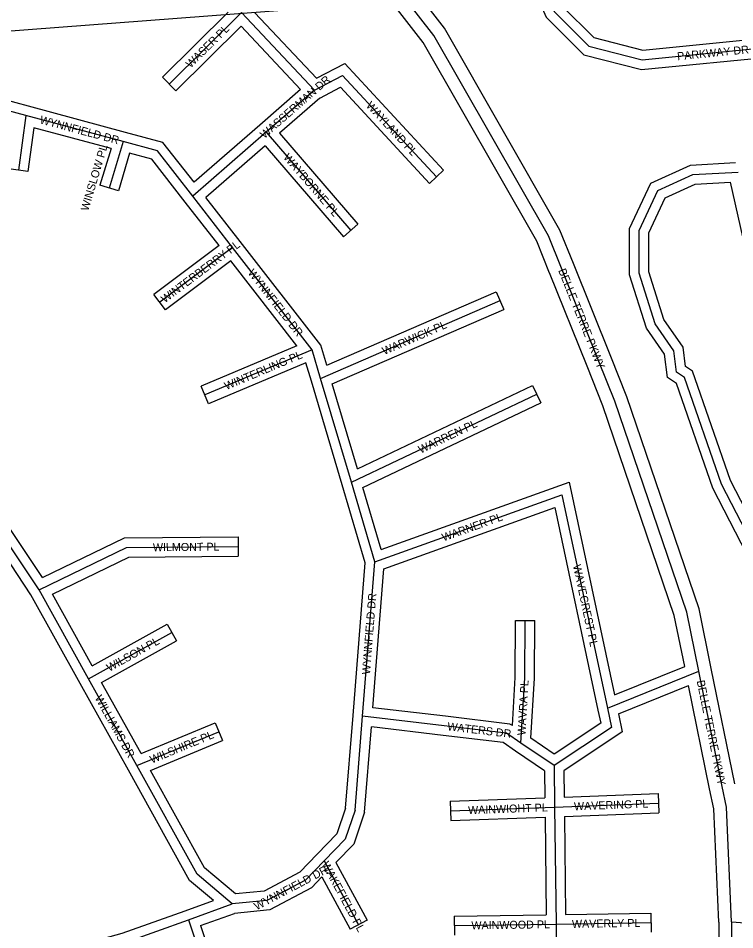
# Model space of a CAD drawing. Extents: x 457167 to 656239, y 1787309 to 1969297.
# Drawn here: x 582303 to 584541, y 1890199 to 1893047 of the extents above; entities that cross this region are included whole.
import ezdxf

# ---------------------------------------------------------------- set-up
doc = ezdxf.new("R2010")
doc.units = 0
for name, color, linetype in [('Level 1', 7, 'Continuous'), ('Level 22', 7, 'Continuous'), ('Level 23', 7, 'Continuous'), ('Level 31', 7, 'Continuous'), ('Level 32', 7, 'Continuous'), ('Level 34', 7, 'Continuous')]:
    doc.layers.add(name, color=color, linetype=linetype)

msp = doc.modelspace()

# ---------------------------------------------------------------- linework, layer by layer
at = {"layer": 'Level 1'}
msp.add_line((579855.256, 1892821.831), (585080.121, 1893221.401), dxfattribs=at)
at = {"layer": 'Level 22'}
for p, q in [((584116.59, 1891974.536), (583999.811, 1892265.676)), ((584501.683, 1890647.231), (584428.279, 1891007.376))]:
    msp.add_line(p, q, dxfattribs=at)
for points in [[(583999.811, 1892265.676), (583958.986, 1892367.21), (583601.499, 1892993.006), (583306.823, 1893372.134)], [(584428.279, 1891007.376), (584390.789, 1891191.086), (584166.594, 1891850.074), (584116.59, 1891974.536)], [(584530.76, 1890223.898), (584514.914, 1890582.113), (584501.683, 1890647.231)], [(584530.76, 1890223.898), (584529.457, 1889381.711), (584487.133, 1888873.425)]]:
    msp.add_lwpolyline(points, dxfattribs=at)
at = {"layer": 'Level 23'}
for p, q in [((584153.716, 1891989.426), (584036.937, 1892280.566)), ((584079.466, 1891959.644), (583962.687, 1892250.784)), ((584540.879, 1890655.218), (584467.474, 1891015.364)), ((584462.488, 1890639.241), (584396.673, 1890962.158))]:
    msp.add_line(p, q, dxfattribs=at)
for points in [[(584036.924, 1892280.597), (583995.077, 1892384.673), (583634.824, 1893015.313), (583338.405, 1893396.681)], [(583962.699, 1892250.753), (583922.895, 1892349.747), (583568.175, 1892970.7), (583275.24, 1893347.587)], [(584467.472, 1891015.374), (584429.475, 1891201.57), (584204.114, 1891863.981), (584153.708, 1891989.448)], [(584384.478, 1891021.966), (584352.104, 1891180.603), (584129.074, 1891836.166), (584079.474, 1891959.623)], [(584490.759, 1890223.044), (584475.091, 1890577.217), (584462.483, 1890639.266)], [(584490.76, 1890223.043), (584489.459, 1889383.406), (584448.168, 1888887.503)]]:
    msp.add_lwpolyline(points, dxfattribs=at)
at = {"layer": 'Level 31'}
for p, q in [((582774.722, 1892840.817), (583000.305, 1893064.372)), ((583000.305, 1893064.372), (583228.153, 1892822.102)), ((583228.153, 1892822.102), (583077.479, 1892690.397)), ((582327.419, 1892742.432), (582303.865, 1892571.569)), ((582630.63, 1892661.101), (582327.419, 1892742.432)), ((583077.479, 1892690.397), (582848.125, 1892490.85)), ((583077.479, 1892690.397), (583341.455, 1892383.329)), ((582630.63, 1892661.101), (582587.414, 1892516.094)), ((582972.784, 1892330.601), (582848.125, 1892490.85)), ((582972.784, 1892330.601), (582745.074, 1892159.414)), ((583221.155, 1892011.198), (582972.784, 1892330.601)), ((583247.693, 1891921.691), (583807.858, 1892164.595)), ((583221.155, 1892011.198), (582886.015, 1891870.041)), ((583247.693, 1891921.691), (583221.155, 1892011.198)), ((583343.73, 1891597.135), (583247.693, 1891921.691)), ((583343.73, 1891597.135), (583922.409, 1891872.731)), ((583417.023, 1891348.626), (583343.73, 1891597.135)), ((583417.023, 1891348.626), (584001.299, 1891557.666)), ((584001.299, 1891557.666), (584143.114, 1890891.565)), ((583378.872, 1890866.514), (583417.023, 1891348.626)), ((582523.002, 1890982.752), (582368.362, 1891260.881)), ((582523.002, 1890982.752), (582782.789, 1891127.693)), ((584143.114, 1890891.565), (584428.279, 1891007.376)), ((582673.523, 1890711.906), (582523.002, 1890982.752)), ((583355.081, 1890572.74), (583378.872, 1890866.514)), ((583633.861, 1890836.195), (583378.872, 1890866.514)), ((582673.523, 1890711.906), (582929.419, 1890817.945)), ((583976.442, 1890711.888), (583873.223, 1890782.271)), ((582861.758, 1890372.984), (582673.523, 1890711.906)), ((583976.442, 1890711.888), (583978.417, 1890582.429)), ((583978.417, 1890582.429), (584303.138, 1890594.524)), ((583653.06, 1890570.7), (583978.417, 1890582.429)), ((583978.417, 1890582.429), (583982.794, 1890216.598)), ((583258.729, 1890414.382), (583366.147, 1890214.896)), ((582971.609, 1890280.039), (582861.758, 1890372.984)), ((582835.081, 1890230.49), (582971.609, 1890280.039)), ((582835.081, 1890230.49), (582910.643, 1890004.52)), ((583664.764, 1890212.129), (583982.794, 1890216.598)), ((583982.794, 1890216.598), (584279.519, 1890221.476)), ((583982.794, 1890216.598), (583986.627, 1889896.588))]:
    msp.add_line(p, q, dxfattribs=at)
for points in [[(583910.394, 1893217.496), (583976.881, 1893067.182), (584085.109, 1892958.97), (584251.658, 1892916.827), (584668.633, 1892957.838), (584935.689, 1893090.779), (584994.074, 1893190.668), (584969.304, 1893374.354)], [(583228.153, 1892822.102), (583316.328, 1892868.111), (583609.223, 1892551.169)], [(582327.419, 1892742.432), (582217.769, 1892772.106), (582009.712, 1892729.976)], [(582848.125, 1892490.85), (582737.741, 1892632.524), (582630.63, 1892661.101)], [(584607.725, 1891382.305), (584499.685, 1891590.879), (584383.619, 1891924.561), (584358.53, 1891941.338), (584350.389, 1892007.9), (584292.039, 1892091.651), (584242.419, 1892249.93), (584242.677, 1892383.386), (584301.113, 1892508.364), (584409.647, 1892557.972), (584551.174, 1892566.061)], [(582368.362, 1891260.881), (582258.658, 1891426.193), (582231.65, 1891438.247)], [(582368.362, 1891260.881), (582641.797, 1891393.43), (582990.026, 1891396.376)], [(583873.223, 1890782.271), (583885.068, 1890985.887), (583886.688, 1891165.158)], [(584143.114, 1890891.565), (584156.034, 1890830.812), (583976.442, 1890711.888)], [(583873.223, 1890782.271), (583828.124, 1890812.906), (583633.861, 1890836.195)], [(583355.081, 1890572.74), (583324.693, 1890482.617), (583258.729, 1890414.382)], [(583258.729, 1890414.382), (583200.414, 1890354.496), (583080.076, 1890290.734), (582971.609, 1890280.039)], [(584530.76, 1890223.898), (584997.552, 1890189.543), (585689.755, 1890288.583)], [(582515.581, 1890126.76), (582636.813, 1890159.61), (582835.081, 1890230.49)]]:
    msp.add_lwpolyline(points, dxfattribs=at)
at = {"layer": 'Level 32'}
for p, q in [((582753.604, 1892862.126), (582958.426, 1893065.104)), ((583042.139, 1893063.681), (583234.431, 1892859.216)), ((582795.84, 1892819.507), (582999.55, 1893021.385)), ((582999.55, 1893021.384), (583184.984, 1892824.213)), ((582753.604, 1892862.126), (582795.84, 1892819.507)), ((583184.984, 1892824.214), (583057.736, 1892712.986)), ((583245.204, 1892797.158), (583119.627, 1892687.39)), ((582638.403, 1892690.077), (582335.192, 1892771.408)), ((582352.495, 1892704.645), (582333.585, 1892567.471)), ((582593.072, 1892640.114), (582352.495, 1892704.645)), ((583057.789, 1892713.031), (582852.326, 1892534.269)), ((583119.627, 1892687.39), (583364.205, 1892402.886)), ((583074.404, 1892647.955), (582889.241, 1892486.856)), ((583074.404, 1892647.955), (583318.706, 1892363.771)), ((582593.072, 1892640.114), (582558.663, 1892524.662)), ((582651.057, 1892624.601), (582616.165, 1892507.525)), ((582333.585, 1892567.471), (582274.147, 1892575.666)), ((583631.255, 1892571.53), (583587.19, 1892530.807)), ((582616.165, 1892507.525), (582558.663, 1892524.662)), ((582996.464, 1892349.022), (582889.241, 1892486.856)), ((582930.38, 1892336.253), (582824.447, 1892472.428)), ((583364.205, 1892402.886), (583318.706, 1892363.771)), ((582930.379, 1892336.253), (582727.047, 1892183.393)), ((583248.311, 1892025.148), (582996.468, 1892349.017)), ((582967.221, 1892288.885), (582763.102, 1892135.433)), ((583173.46, 1892023.662), (582967.221, 1892288.885)), ((583266.829, 1891962.687), (583795.923, 1892192.118)), ((583795.923, 1892192.118), (583819.794, 1892137.07)), ((582763.102, 1892135.433), (582727.047, 1892183.393)), ((583283.997, 1891904.732), (583819.794, 1892137.07)), ((583173.46, 1892023.662), (582874.371, 1891897.689)), ((583266.829, 1891962.687), (583248.311, 1892025.148)), ((583201.919, 1891970.541), (582897.661, 1891842.392)), ((583218.929, 1891913.163), (583201.918, 1891970.541)), ((583314.964, 1891588.622), (583218.925, 1891913.178)), ((583362.535, 1891639.319), (583283.997, 1891904.732)), ((582897.661, 1891842.392), (582874.371, 1891897.689)), ((583362.535, 1891639.319), (583909.509, 1891899.817)), ((583909.509, 1891899.817), (583935.308, 1891845.645)), ((583379.749, 1891581.059), (583935.308, 1891845.645)), ((583436.815, 1891387.569), (584023.499, 1891597.47)), ((584023.499, 1891597.47), (584165.001, 1890932.833)), ((583386.679, 1891345.46), (583314.956, 1891588.648)), ((583436.815, 1891387.569), (583379.75, 1891581.059)), ((583445.399, 1891326.913), (583979.102, 1891517.86)), ((583979.102, 1891517.86), (584113.772, 1890885.316)), ((582989.772, 1891426.376), (582990.279, 1891366.376)), ((583348.965, 1890868.881), (583386.679, 1891345.46)), ((583411.054, 1890892.898), (583445.399, 1891326.913)), ((582496.782, 1890968.174), (582342.714, 1891245.274)), ((582534.622, 1891023.589), (582410.002, 1891247.726)), ((583856.689, 1891165.43), (583916.688, 1891164.886)), ((582534.623, 1891023.59), (582768.172, 1891153.892)), ((582768.172, 1891153.892), (582797.405, 1891101.493)), ((582563.774, 1890971.145), (582797.405, 1891101.493)), ((584165.001, 1890932.833), (584384.478, 1891021.967)), ((582647.3, 1890697.332), (582496.779, 1890968.179)), ((582686.752, 1890749.861), (582563.774, 1890971.145)), ((584177.687, 1890873.223), (584396.673, 1890962.158)), ((583637.404, 1890865.986), (583411.054, 1890892.899)), ((583325.476, 1890578.834), (583348.969, 1890868.936)), ((582686.752, 1890749.861), (582917.934, 1890845.66)), ((582917.934, 1890845.66), (582940.904, 1890790.229)), ((583384.688, 1890566.644), (583406.261, 1890833.044)), ((583630.32, 1890806.403), (583406.261, 1890833.044)), ((583976.688, 1890748.031), (583904.16, 1890797.487)), ((582716.082, 1890697.066), (582940.904, 1890790.229)), ((583946.684, 1890695.868), (583856.322, 1890757.484)), ((582838.195, 1890353.622), (582647.297, 1890697.34)), ((582885.322, 1890392.343), (582716.082, 1890697.066)), ((583946.684, 1890695.868), (583947.973, 1890611.351)), ((584006.69, 1890695.934), (584007.947, 1890613.549)), ((584007.947, 1890613.55), (584302.021, 1890624.504)), ((584302.021, 1890624.504), (584304.254, 1890564.543)), ((583651.98, 1890600.681), (583947.973, 1890611.35)), ((583651.98, 1890600.681), (583654.142, 1890540.718)), ((583654.142, 1890540.718), (583948.787, 1890551.34)), ((583948.787, 1890551.34), (583952.439, 1890246.175)), ((584008.766, 1890553.536), (584304.254, 1890564.543)), ((584008.766, 1890553.537), (584012.433, 1890247.09)), ((583295.541, 1890409.296), (583392.561, 1890229.12)), ((582981.299, 1890311.14), (582885.323, 1890392.343)), ((582912.708, 1890290.577), (582838.194, 1890353.622)), ((583251.7, 1890364.16), (583339.734, 1890200.673)), ((582824.847, 1890258.691), (582912.709, 1890290.577)), ((582872.809, 1890212.266), (582978.304, 1890250.551)), ((583392.561, 1890229.12), (583339.734, 1890200.673)), ((583664.344, 1890242.126), (583952.439, 1890246.175)), ((583664.344, 1890242.126), (583665.187, 1890182.131)), ((584012.433, 1890247.09), (584279.026, 1890251.472)), ((584279.026, 1890251.472), (584280.013, 1890191.478)), ((582872.809, 1890212.266), (582939.094, 1890014.034))]:
    msp.add_line(p, q, dxfattribs=at)
for points in [[(583881.264, 1893209.189), (583951.71, 1893049.926), (584069.739, 1892931.912), (584249.379, 1892886.457), (584677.062, 1892928.521), (584957.071, 1893067.911), (585025.185, 1893184.444), (584999.035, 1893378.362)], [(583954.244, 1893192.526), (584002.052, 1893084.438), (584100.478, 1892986.027), (584253.937, 1892947.197), (584660.204, 1892987.155), (584914.305, 1893113.647), (584962.962, 1893196.892), (584944.049, 1893337.155)], [(583234.431, 1892859.216), (583322.79, 1892905.321), (583631.255, 1892571.53)], [(583245.204, 1892797.159), (583309.866, 1892830.9), (583587.19, 1892530.807)], [(582335.256, 1892771.391), (582218.762, 1892802.917), (582003.757, 1892759.381)], [(582852.327, 1892534.269), (582755.211, 1892658.913), (582638.364, 1892690.088)], [(582824.46, 1892472.411), (582720.27, 1892606.136), (582651.057, 1892624.601)], [(584579.056, 1891372.427), (584472.056, 1891578.991), (584358.587, 1891905.211), (584330.42, 1891924.044), (584321.515, 1891996.863), (584264.79, 1892078.28), (584212.409, 1892245.366), (584212.689, 1892390.081), (584278.609, 1892531.063), (584402.304, 1892587.602), (584543.318, 1892595.661)], [(584625.701, 1891412.828), (584527.314, 1891602.767), (584408.652, 1891943.913), (584386.639, 1891958.631), (584379.264, 1892018.937), (584319.287, 1892105.021), (584272.428, 1892254.493), (584272.664, 1892376.691), (584323.616, 1892485.664), (584416.989, 1892528.342), (584527.471, 1892534.656)], [(584848.784, 1891419.181), (584837.152, 1891508.491), (584596.963, 1892224.75), (584527.471, 1892534.656)], [(582378.864, 1891299.311), (582278.839, 1891450.038), (582266.418, 1891455.582)], [(582378.864, 1891299.311), (582634.789, 1891423.372), (582989.772, 1891426.376)], [(582342.714, 1891245.274), (582238.477, 1891402.347), (582219.424, 1891410.851)], [(582410.001, 1891247.726), (582648.805, 1891363.487), (582990.279, 1891366.376)], [(583846.344, 1890836.796), (583855.075, 1890986.895), (583856.689, 1891165.43)], [(583904.161, 1890797.487), (583915.061, 1890984.88), (583916.688, 1891164.886)], [(584113.77, 1890885.323), (584122.441, 1890844.549), (583976.689, 1890748.031)], [(583846.344, 1890836.796), (583838.943, 1890841.823), (583637.432, 1890865.982)], [(584177.687, 1890873.223), (584189.628, 1890817.076), (584006.69, 1890695.935)], [(583856.366, 1890757.455), (583817.306, 1890783.987), (583630.291, 1890806.407)], [(583325.477, 1890578.834), (583298.424, 1890498.609), (583237.159, 1890435.235)], [(583384.687, 1890566.644), (583350.961, 1890466.626), (583295.541, 1890409.296)], [(583237.234, 1890435.313), (583182.205, 1890378.801), (583071.251, 1890320.011), (582981.298, 1890311.14)], [(583251.699, 1890364.16), (583218.622, 1890330.192), (583088.901, 1890261.457), (582978.304, 1890250.551)], [(582507.984, 1890155.783), (582627.826, 1890188.257), (582824.982, 1890258.74)]]:
    msp.add_lwpolyline(points, dxfattribs=at)

# ---------------------------------------------------------------- texts
at = {"layer": 'Level 34'}
for s, height, rotation, p in [('WASER PL', 25, 44.740464, (582841.614, 1892889.511)), ('PARKWAY DR', 25, 5.616797, (584362.162, 1892915.136)), ('WASSERMAN DR', 25, 41.156133, (583072.115, 1892669.109)), ('WAYLAND PL', 25, 312.741592, (583387.864, 1892772.285)), ('WYNNFIELD DR', 25, 344.984578, (582368.553, 1892718.457)), ('WINSLOW PL', 25, 73.403144, (582521.968, 1892442.907)), ('WAYBORNE PL', 25, 310.684086, (583129.461, 1892610.756)), ('WINTERBERRY PL', 25, 36.934139, (582761.08, 1892155.811)), ('WYNNFIELD DR', 25, 307.868656, (583018.95, 1892250.871)), ('BELLE TERRE PKWY', 25, 291.855792, (583989.088, 1892258.836)), ('WARWICK PL', 25, 23.442286, (583446.491, 1891994.272)), ('WINTERLING PL', 25, 22.839811, (582953.506, 1891884.905)), ('WARREN PL', 25, 25.465569, (583559.96, 1891686.271)), ('WARNER PL', 25, 19.685472, (583631.523, 1891412.092)), ('WILMONT PL', 25, 0.484478, (582723.895, 1891381.625)), ('WAVECREST PL', 25, 282.018328, (584035.485, 1891337.071)), ('WYNNFIELD DR', 25, 85.474583, (583401.648, 1890995.905)), ('WILSON PL', 25, 29.157336, (582588.023, 1891004.716)), ('WAVRA PL', 25, 86.670008, (583887.124, 1890806.004)), ('BELLE TERRE PKWY', 24.99916, 281.519378, (584421.883, 1890976.176)), ('WILLIAMS DR', 25, 299.062497, (582541.666, 1890923.436)), ('WATERS DR', 24.9992, 353.163439, (583642.259, 1890822.599)), ('WILSHIRE PL', 25, 22.50785, (582720.711, 1890717.93)), ('WAINWIOHT PL', 25, 2.0641, (583708.543, 1890560.193)), ('WAVERING PL', 25, 2.132936, (584039.265, 1890572.187)), ('WYNNFIELD DR', 25, 27.917183, (583047.994, 1890259.589)), ('WAKEFIELD PL', 25, 298.300972, (583250.139, 1890403.971)), ('WAINWOOD PL', 24.99916, 0.804872, (583718.616, 1890200.386)), ('WAVERLY PL', 25, 0.941392, (584032.635, 1890204.916))]:
    msp.add_text(s, height=height, rotation=rotation, dxfattribs=at).set_placement(p)

doc.saveas('drawing.dxf')
